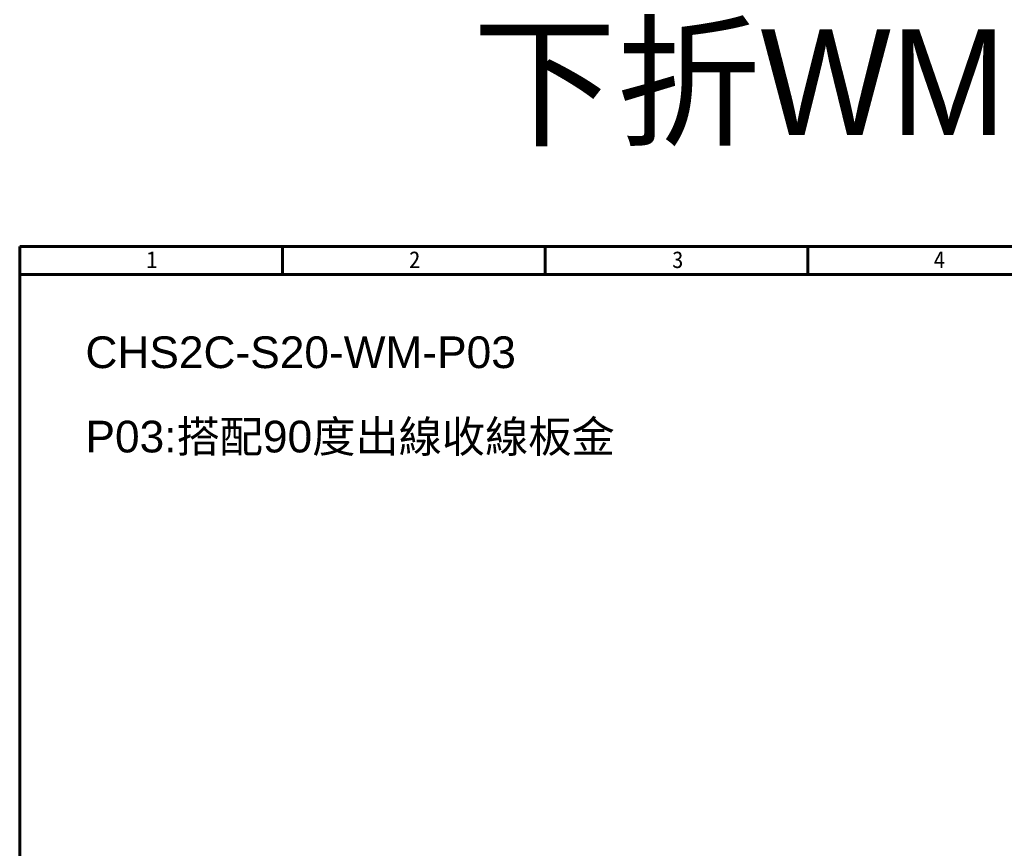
# Model space of a CAD drawing. Header units: millimetres. Extents: x 399 to 6076, y -1991 to 1602.
# Tile 272 of 324: x 5613 to 5799, y -286 to -130. Entities that reach past the tile are written whole.
import ezdxf

# ---------------------------------------------------------------- set-up
doc = ezdxf.new("R2010")
doc.units = ezdxf.units.MM
doc.layers.add('AM_0', color=7, linetype='Continuous', lineweight=50)
doc.layers.add('BORDER', color=7, linetype='Continuous')
doc.styles.get("Standard").update_dxf_attribs({"font": 'arial.ttf'})
doc.styles.add('標題欄', font='txt')

# ---------------------------------------------------------------- blocks, each defined once
blk = doc.blocks.new('A4-英文圖框-橫式')
at = {"layer": 'BORDER', "color": 123, "linetype": 'Continuous', "lineweight": 60, "ltscale": 25.4}
for p, q in [((2201.45, 183.5), (2201.45, 188.79)), ((2251.2, 183.5), (2251.2, 188.79)), ((2300.95, 183.5), (2300.95, 188.79)), ((2151.7, 183.5), (2549.79, 183.5))]:
    blk.add_line(p, q, dxfattribs=at)
blk.add_lwpolyline([(2151.7, 188.79), (2555.09, 188.79), (2555.09, -95.06), (2151.7, -95.06)], close=True, dxfattribs=at)
at = {"color": 60, "style": '標題欄'}
for s, p in [('1', (2175.64, 184.72)), ('2', (2225.41, 184.72)), ('3', (2275.22, 184.72)), ('4', (2324.76, 184.72))]:
    blk.add_text(s, height=3.18, dxfattribs=at).set_placement(p)

msp = doc.modelspace()

# ---------------------------------------------------------------- block references
msp.add_blockref('A4-英文圖框-橫式', (3461.319, -361.25))

# ---------------------------------------------------------------- texts
at = {"color": 7, "insert": (5814.711, -142.456), "char_height": 20, "attachment_point": 5}
msp.add_mtext_dynamic_manual_height_columns('{\\fPMingLiU|b0|i0|c136|p18;下折WM + 板金P03}', width=252.6866, gutter_width=12.5, heights=[0], dxfattribs=at)
at = {"layer": 'AM_0'}
for s, p in [('CHS2C-S20-WM-P03', (5625.469, -195.476)), ('P03:搭配90度出線收線板金', (5625.469, -211.442))]:
    msp.add_text(s, height=6, dxfattribs=at).set_placement(p)

doc.saveas('drawing.dxf')
